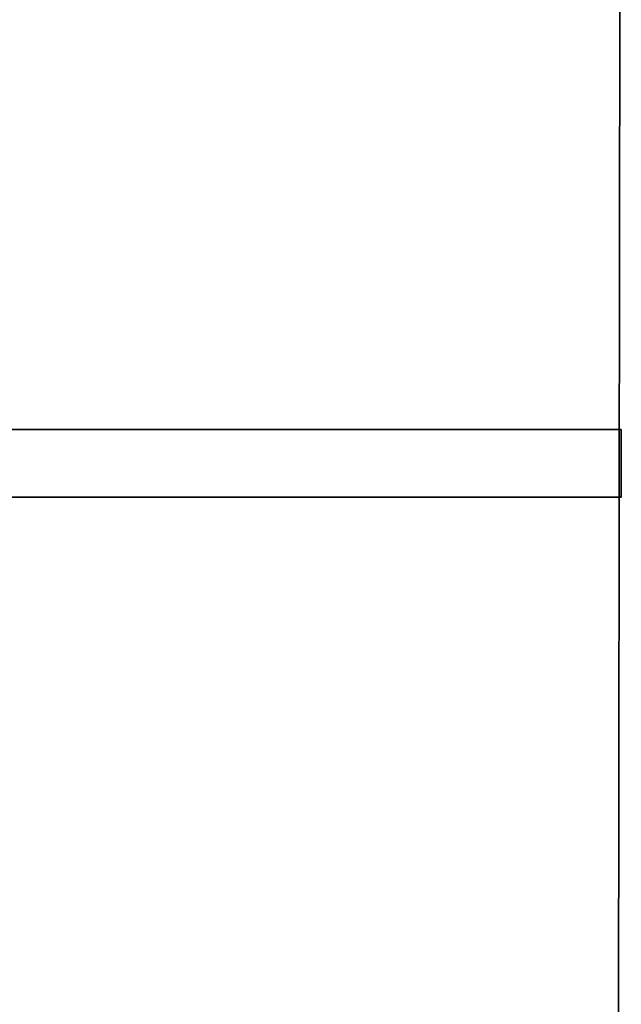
# Model space of a CAD drawing. Extents: x 413.3 to 457.5, y 5047.8 to 5050.
# Tile 761 of 770: x 457.3843 to 457.4687, y 5049.7539 to 5049.892. Entities that reach past the tile are written whole.
import ezdxf

# ---------------------------------------------------------------- set-up
doc = ezdxf.new("R2010")
doc.units = 0
doc.header["$LTSCALE"] = 150
doc.header["$MEASUREMENT"] = 0
doc.layers.add('3DFACE_SHAPE', color=7, linetype='CONTINUOUS')

msp = doc.modelspace()

# ---------------------------------------------------------------- linework, layer by layer
at = {"layer": '3DFACE_SHAPE', "color": 13}
for points, invisible_edges in [([(457.46869, 5050.02487), (457.26869, 5050.02515), (457.26554, 5047.82515)], 12), ([(457.26554, 5047.82515, -0.2), (457.26869, 5050.02515, -0.2), (457.46554, 5047.82487, -0.2)], 2), ([(457.46554, 5047.82487), (457.46869, 5050.02487), (457.26554, 5047.82515)], 2), ([(457.26869, 5050.02515, -0.2), (457.46869, 5050.02487, -0.2), (457.46554, 5047.82487, -0.2)], 12), ([(457.36869, 5047.825, -0.0095), (457.37184, 5050.025, -0.0095), (457.46554, 5047.82487, -0.0095)], 2), ([(457.46869, 5050.02487, -0.1905), (457.37184, 5050.025, -0.1905), (457.36869, 5047.825, -0.1905)], 12), ([(457.46554, 5047.82487, -0.1905), (457.46869, 5050.02487, -0.1905), (457.36869, 5047.825, -0.1905)], 2), ([(457.37184, 5050.025, -0.0095), (457.46869, 5050.02487, -0.0095), (457.46554, 5047.82487, -0.0095)], 12), ([(457.46554, 5047.82487, -0.0095), (457.46869, 5050.02487, -0.0095), (457.46554, 5047.82487)], 2), ([(457.46869, 5050.02487, -0.0095), (457.46869, 5050.02487), (457.46554, 5047.82487)], 12), ([(457.46554, 5047.82487, -0.2), (457.46869, 5050.02487, -0.2), (457.46554, 5047.82487, -0.1905)], 2), ([(457.46869, 5050.02487, -0.2), (457.46869, 5050.02487, -0.1905), (457.46554, 5047.82487, -0.1905)], 12), ([(457.26869, 5049.82501, -2.5), (457.37184, 5049.83451, -2.5), (457.46869, 5049.82501, -2.5)], 3), ([(457.46869, 5049.82501, -0.2), (457.36554, 5049.83451, -0.2), (457.26869, 5049.82501, -0.2)], 3), ([(457.37184, 5049.83451, -0.2), (457.36554, 5049.83451, -0.2), (457.46869, 5049.82501, -0.2)], 15), ([(457.37184, 5049.83451, -2.5), (457.46869, 5049.83451, -2.5), (457.46869, 5049.82501, -2.5)], 12), ([(457.46869, 5049.83451, -0.2), (457.37184, 5049.83451, -0.2), (457.46869, 5049.82501, -0.2)], 2), ([(457.37184, 5049.83451, -2.5), (457.37184, 5049.83451, -0.2), (457.46869, 5049.83451, -2.5)], 2), ([(457.37184, 5049.83451, -0.2), (457.46869, 5049.83451, -0.2), (457.46869, 5049.83451, -2.5)], 12), ([(457.46869, 5049.83451, -2.5), (457.46869, 5049.83451, -0.2), (457.46869, 5049.82501, -2.5)], 2), ([(457.46869, 5049.83451, -0.2), (457.46869, 5049.82501, -0.2), (457.46869, 5049.82501, -2.5)], 12), ([(457.46869, 5049.82501, -2.5), (457.46869, 5049.82501, -0.2), (457.26869, 5049.82501, -2.5)], 2), ([(457.46869, 5049.82501, -0.2), (457.26869, 5049.82501, -0.2), (457.26869, 5049.82501, -2.5)], 12)]:
    msp.add_3dface(points, dxfattribs=dict(at, invisible_edges=invisible_edges))

doc.saveas('drawing.dxf')
